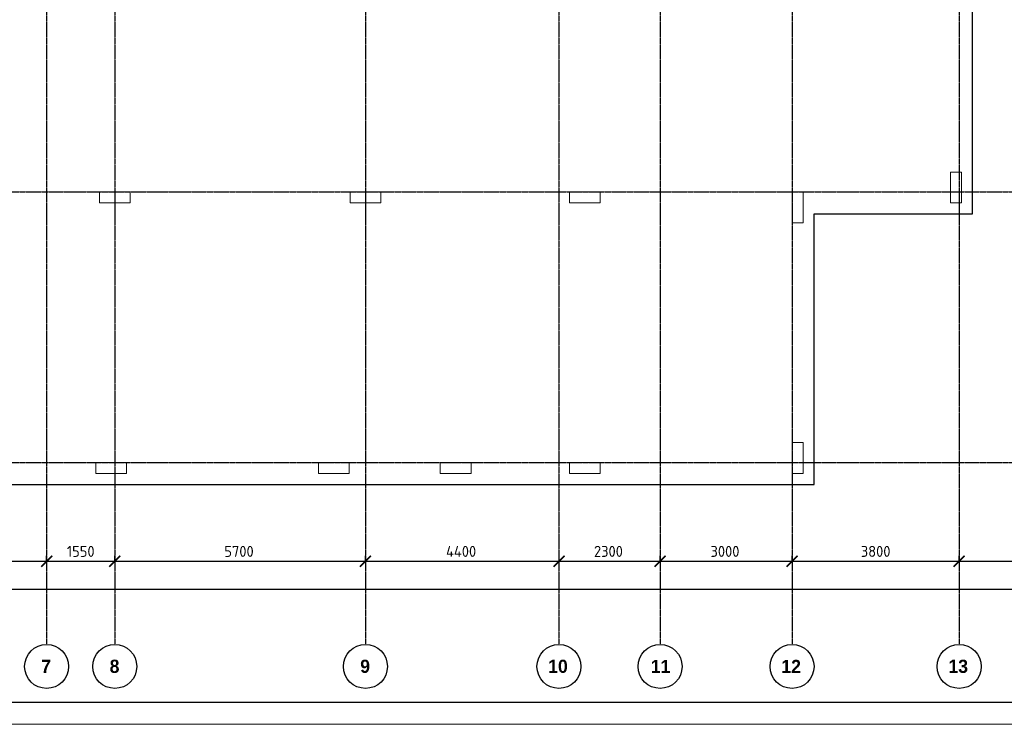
# Model space of a CAD drawing. Header units: millimetres. Extents: x -93479 to 1057970, y -66333 to 172656.
# Tile 413 of 473: x 915654 to 938043, y 18157 to 34177. Entities that reach past the tile are written whole.
import ezdxf

# ---------------------------------------------------------------- set-up
doc = ezdxf.new("R2010")
doc.units = ezdxf.units.MM
doc.linetypes.add('______5', pattern=[1100, 800, -100, 100, -100])
doc.linetypes.add('осевая', pattern=[50.8, 31.75, -6.35, 6.35, -6.35])
for name, color, linetype, lineweight in [('0 Фундамент', 5, 'Continuous', 30), ('1 Стены', 3, 'Continuous', 30), ('Оси', 40, '______5', 18), ('СПДС_РАЗМЕРЫ', 152, 'Continuous', 25), ('СТЕНЫ', 3, 'Continuous', 30), ('ТОНКИЕ', 7, 'Continuous', 9)]:
    doc.layers.add(name, color=color, linetype=linetype, lineweight=lineweight)
doc.layers.add('ТОЛСТЫЕ_ОСНОВНЫЕ', color=6, linetype='Continuous')
doc.styles.add('GOST-2.304_Type-B', font='GOST_Common.ttf')
doc.styles.add('MtXpl_Century Gothic', font='GOTHICB.TTF', dxfattribs={"height": 0.2})
doc.dimstyles.new('СПДС', dxfattribs={"dimscale": 100, "dimtxt": 2.5, "dimasz": 2.5, "dimexe": 1.25, "dimexo": 0, "dimtad": 1, "dimdec": 0, "dimtxsty": 'GOST-2.304_Type-B', "dimblk": 'ARCHTICK', "dimcen": 2.5, "dimdle": 2, "dimadec": 0, "dimazin": 2, "dimtfac": 0.75, "dimtdec": 0, "dimtmove": 1, "dimatfit": 3, "dimfxl": 1, "dimtolj": 1, "dimarcsym": 1})

# ---------------------------------------------------------------- blocks, each defined once
blk = doc.blocks.new('_ArchTick')
at = {"color": 0, "linetype": 'ByBlock', "const_width": 0.15}
blk.add_lwpolyline([(-0.5, -0.5), (0.5, 0.5)], dxfattribs=at)
blk = doc.blocks.new('*D2014')
at = {"layer": 'DEFPOINTS', "color": 0, "ltscale": 100, "transparency": 16777216}
for p in [(-5586, -35036), (51514, -35036), (51514, -35036)]:
    blk.add_point(p, dxfattribs=at)
at = {"layer": 'СПДС_РАЗМЕРЫ', "color": 0, "lineweight": -2, "transparency": 16777216}
for p, q in [((-5586, -35036), (-5586, -34911)), ((51514, -35036), (51514, -34911)), ((-5786, -35036), (51714, -35036))]:
    blk.add_line(p, q, dxfattribs=at)
at = {"layer": 'СПДС_РАЗМЕРЫ', "color": 0, "lineweight": -2, "ltscale": 100, "transparency": 16777216, "xscale": 250, "yscale": 250, "zscale": 250, "rotation": 180}
blk.add_blockref('_ArchTick', (-5586, -35036), dxfattribs=at)
at = {"layer": 'СПДС_РАЗМЕРЫ', "color": 0, "lineweight": -2, "ltscale": 100, "transparency": 16777216, "xscale": 250, "yscale": 250, "zscale": 250}
blk.add_blockref('_ArchTick', (51514, -35036), dxfattribs=at)
at = {"layer": 'СПДС_РАЗМЕРЫ', "color": 0, "ltscale": 100, "transparency": 16777216, "insert": (22931, -34811), "char_height": 250, "attachment_point": 5, "style": 'GOST-2.304_Type-B'}
blk.add_mtext('\\A1;57100', dxfattribs=at)
blk = doc.blocks.new('*D2030')
at = {"layer": 'DEFPOINTS', "color": 0, "ltscale": 100, "transparency": 16777216}
for p in [(21514, -34405), (24564, -34405), (24564, -34405)]:
    blk.add_point(p, dxfattribs=at)
at = {"layer": 'СПДС_РАЗМЕРЫ', "color": 0, "lineweight": -2, "transparency": 16777216}
for p, q in [((21314, -34405), (24764, -34405)), ((21514, -34405), (21514, -34280)), ((24564, -34405), (24564, -34280))]:
    blk.add_line(p, q, dxfattribs=at)
at = {"layer": 'СПДС_РАЗМЕРЫ', "color": 0, "lineweight": -2, "ltscale": 100, "transparency": 16777216, "xscale": 250, "yscale": 250, "zscale": 250, "rotation": 180}
blk.add_blockref('_ArchTick', (21514, -34405), dxfattribs=at)
at = {"layer": 'СПДС_РАЗМЕРЫ', "color": 0, "lineweight": -2, "ltscale": 100, "transparency": 16777216, "xscale": 250, "yscale": 250, "zscale": 250}
blk.add_blockref('_ArchTick', (24564, -34405), dxfattribs=at)
at = {"layer": 'СПДС_РАЗМЕРЫ', "color": 0, "ltscale": 100, "transparency": 16777216, "insert": (23013, -34180), "char_height": 250, "attachment_point": 5, "style": 'GOST-2.304_Type-B'}
blk.add_mtext('\\A1;3050', dxfattribs=at)
blk = doc.blocks.new('*D2031')
at = {"layer": 'DEFPOINTS', "color": 0, "ltscale": 100, "transparency": 16777216}
for p in [(24564, -34405), (26114, -34405), (26114, -34405)]:
    blk.add_point(p, dxfattribs=at)
at = {"layer": 'СПДС_РАЗМЕРЫ', "color": 0, "lineweight": -2, "transparency": 16777216}
for p, q in [((24364, -34405), (26314, -34405)), ((24564, -34405), (24564, -34280)), ((26114, -34405), (26114, -34280))]:
    blk.add_line(p, q, dxfattribs=at)
at = {"layer": 'СПДС_РАЗМЕРЫ', "color": 0, "lineweight": -2, "ltscale": 100, "transparency": 16777216, "xscale": 250, "yscale": 250, "zscale": 250, "rotation": 180}
blk.add_blockref('_ArchTick', (24564, -34405), dxfattribs=at)
at = {"layer": 'СПДС_РАЗМЕРЫ', "color": 0, "lineweight": -2, "ltscale": 100, "transparency": 16777216, "xscale": 250, "yscale": 250, "zscale": 250}
blk.add_blockref('_ArchTick', (26114, -34405), dxfattribs=at)
at = {"layer": 'СПДС_РАЗМЕРЫ', "color": 0, "ltscale": 100, "transparency": 16777216, "insert": (25339, -34180), "char_height": 250, "attachment_point": 5, "style": 'GOST-2.304_Type-B'}
blk.add_mtext('\\A1;1550', dxfattribs=at)
blk = doc.blocks.new('*D2032')
at = {"layer": 'DEFPOINTS', "color": 0, "ltscale": 100, "transparency": 16777216}
for p in [(26114, -34405), (31814, -34405), (31814, -34405)]:
    blk.add_point(p, dxfattribs=at)
at = {"layer": 'СПДС_РАЗМЕРЫ', "color": 0, "lineweight": -2, "transparency": 16777216}
for p, q in [((25914, -34405), (32014, -34405)), ((26114, -34405), (26114, -34280)), ((31814, -34405), (31814, -34280))]:
    blk.add_line(p, q, dxfattribs=at)
at = {"layer": 'СПДС_РАЗМЕРЫ', "color": 0, "lineweight": -2, "ltscale": 100, "transparency": 16777216, "xscale": 250, "yscale": 250, "zscale": 250, "rotation": 180}
blk.add_blockref('_ArchTick', (26114, -34405), dxfattribs=at)
at = {"layer": 'СПДС_РАЗМЕРЫ', "color": 0, "lineweight": -2, "ltscale": 100, "transparency": 16777216, "xscale": 250, "yscale": 250, "zscale": 250}
blk.add_blockref('_ArchTick', (31814, -34405), dxfattribs=at)
at = {"layer": 'СПДС_РАЗМЕРЫ', "color": 0, "ltscale": 100, "transparency": 16777216, "insert": (28938, -34180), "char_height": 250, "attachment_point": 5, "style": 'GOST-2.304_Type-B'}
blk.add_mtext('\\A1;5700', dxfattribs=at)
blk = doc.blocks.new('*D2033')
at = {"layer": 'DEFPOINTS', "color": 0, "ltscale": 100, "transparency": 16777216}
for p in [(31814, -34405), (36214, -34405), (36214, -34405)]:
    blk.add_point(p, dxfattribs=at)
at = {"layer": 'СПДС_РАЗМЕРЫ', "color": 0, "lineweight": -2, "transparency": 16777216}
for p, q in [((31614, -34405), (36414, -34405)), ((31814, -34405), (31814, -34280)), ((36214, -34405), (36214, -34280))]:
    blk.add_line(p, q, dxfattribs=at)
at = {"layer": 'СПДС_РАЗМЕРЫ', "color": 0, "lineweight": -2, "ltscale": 100, "transparency": 16777216, "xscale": 250, "yscale": 250, "zscale": 250, "rotation": 180}
blk.add_blockref('_ArchTick', (31814, -34405), dxfattribs=at)
at = {"layer": 'СПДС_РАЗМЕРЫ', "color": 0, "lineweight": -2, "ltscale": 100, "transparency": 16777216, "xscale": 250, "yscale": 250, "zscale": 250}
blk.add_blockref('_ArchTick', (36214, -34405), dxfattribs=at)
at = {"layer": 'СПДС_РАЗМЕРЫ', "color": 0, "ltscale": 100, "transparency": 16777216, "insert": (33988, -34180), "char_height": 250, "attachment_point": 5, "style": 'GOST-2.304_Type-B'}
blk.add_mtext('\\A1;4400', dxfattribs=at)
blk = doc.blocks.new('*D2034')
at = {"layer": 'DEFPOINTS', "color": 0, "ltscale": 100, "transparency": 16777216}
for p in [(36214, -34405), (38514, -34405), (38514, -34405)]:
    blk.add_point(p, dxfattribs=at)
at = {"layer": 'СПДС_РАЗМЕРЫ', "color": 0, "lineweight": -2, "transparency": 16777216}
for p, q in [((36014, -34405), (38714, -34405)), ((36214, -34405), (36214, -34280)), ((38514, -34405), (38514, -34280))]:
    blk.add_line(p, q, dxfattribs=at)
at = {"layer": 'СПДС_РАЗМЕРЫ', "color": 0, "lineweight": -2, "ltscale": 100, "transparency": 16777216, "xscale": 250, "yscale": 250, "zscale": 250, "rotation": 180}
blk.add_blockref('_ArchTick', (36214, -34405), dxfattribs=at)
at = {"layer": 'СПДС_РАЗМЕРЫ', "color": 0, "lineweight": -2, "ltscale": 100, "transparency": 16777216, "xscale": 250, "yscale": 250, "zscale": 250}
blk.add_blockref('_ArchTick', (38514, -34405), dxfattribs=at)
at = {"layer": 'СПДС_РАЗМЕРЫ', "color": 0, "ltscale": 100, "transparency": 16777216, "insert": (37338, -34180), "char_height": 250, "attachment_point": 5, "style": 'GOST-2.304_Type-B'}
blk.add_mtext('\\A1;2300', dxfattribs=at)
blk = doc.blocks.new('*D2035')
at = {"layer": 'DEFPOINTS', "color": 0, "ltscale": 100, "transparency": 16777216}
for p in [(38514, -34405), (41514, -34405), (41514, -34405)]:
    blk.add_point(p, dxfattribs=at)
at = {"layer": 'СПДС_РАЗМЕРЫ', "color": 0, "lineweight": -2, "transparency": 16777216}
for p, q in [((38314, -34405), (41714, -34405)), ((38514, -34405), (38514, -34280)), ((41514, -34405), (41514, -34280))]:
    blk.add_line(p, q, dxfattribs=at)
at = {"layer": 'СПДС_РАЗМЕРЫ', "color": 0, "lineweight": -2, "ltscale": 100, "transparency": 16777216, "xscale": 250, "yscale": 250, "zscale": 250, "rotation": 180}
blk.add_blockref('_ArchTick', (38514, -34405), dxfattribs=at)
at = {"layer": 'СПДС_РАЗМЕРЫ', "color": 0, "lineweight": -2, "ltscale": 100, "transparency": 16777216, "xscale": 250, "yscale": 250, "zscale": 250}
blk.add_blockref('_ArchTick', (41514, -34405), dxfattribs=at)
at = {"layer": 'СПДС_РАЗМЕРЫ', "color": 0, "ltscale": 100, "transparency": 16777216, "insert": (39988, -34180), "char_height": 250, "attachment_point": 5, "style": 'GOST-2.304_Type-B'}
blk.add_mtext('\\A1;3000', dxfattribs=at)
blk = doc.blocks.new('*D2036')
at = {"layer": 'DEFPOINTS', "color": 0, "ltscale": 100, "transparency": 16777216}
for p in [(41514, -34405), (45314, -34405), (45314, -34405)]:
    blk.add_point(p, dxfattribs=at)
at = {"layer": 'СПДС_РАЗМЕРЫ', "color": 0, "lineweight": -2, "transparency": 16777216}
for p, q in [((41314, -34405), (45514, -34405)), ((41514, -34405), (41514, -34280)), ((45314, -34405), (45314, -34280))]:
    blk.add_line(p, q, dxfattribs=at)
at = {"layer": 'СПДС_РАЗМЕРЫ', "color": 0, "lineweight": -2, "ltscale": 100, "transparency": 16777216, "xscale": 250, "yscale": 250, "zscale": 250, "rotation": 180}
blk.add_blockref('_ArchTick', (41514, -34405), dxfattribs=at)
at = {"layer": 'СПДС_РАЗМЕРЫ', "color": 0, "lineweight": -2, "ltscale": 100, "transparency": 16777216, "xscale": 250, "yscale": 250, "zscale": 250}
blk.add_blockref('_ArchTick', (45314, -34405), dxfattribs=at)
at = {"layer": 'СПДС_РАЗМЕРЫ', "color": 0, "ltscale": 100, "transparency": 16777216, "insert": (43414, -34180), "char_height": 250, "attachment_point": 5, "style": 'GOST-2.304_Type-B'}
blk.add_mtext('\\A1;3800', dxfattribs=at)
blk = doc.blocks.new('*D2037')
at = {"layer": 'DEFPOINTS', "color": 0, "ltscale": 100, "transparency": 16777216}
for p in [(45314, -34405), (51514, -34405), (51514, -34405)]:
    blk.add_point(p, dxfattribs=at)
at = {"layer": 'СПДС_РАЗМЕРЫ', "color": 0, "lineweight": -2, "transparency": 16777216}
for p, q in [((45114, -34405), (51714, -34405)), ((45314, -34405), (45314, -34280)), ((51514, -34405), (51514, -34280))]:
    blk.add_line(p, q, dxfattribs=at)
at = {"layer": 'СПДС_РАЗМЕРЫ', "color": 0, "lineweight": -2, "ltscale": 100, "transparency": 16777216, "xscale": 250, "yscale": 250, "zscale": 250, "rotation": 180}
blk.add_blockref('_ArchTick', (45314, -34405), dxfattribs=at)
at = {"layer": 'СПДС_РАЗМЕРЫ', "color": 0, "lineweight": -2, "ltscale": 100, "transparency": 16777216, "xscale": 250, "yscale": 250, "zscale": 250}
blk.add_blockref('_ArchTick', (51514, -34405), dxfattribs=at)
at = {"layer": 'СПДС_РАЗМЕРЫ', "color": 0, "ltscale": 100, "transparency": 16777216, "insert": (48388, -34180), "char_height": 250, "attachment_point": 5, "style": 'GOST-2.304_Type-B'}
blk.add_mtext('\\A1;6200', dxfattribs=at)
blk = doc.blocks.new('*U1954')
at = {"layer": 'ТОЛСТЫЕ_ОСНОВНЫЕ', "color": 7}
blk.add_lwpolyline([(20, 5), (886, 5), (886, 415), (20, 415)], close=True, dxfattribs=at)
at = {"layer": 'ТОНКИЕ', "color": 7}
blk.add_lwpolyline([(0, 0), (891, 0), (891, 420), (0, 420)], close=True, dxfattribs=at)
blk = doc.blocks.new('оси')
at = {"color": 7, "linetype": 'ByBlock', "lineweight": -2}
for centre in [(24563, -36796), (26113, -36796), (31813, -36796), (36213, -36796), (38513, -36796), (41513, -36796), (45313, -36796)]:
    blk.add_circle(centre, 500, dxfattribs=at)
at = {"layer": 'Оси', "color": 7, "linetype": 'осевая', "lineweight": 25, "transparency": 33554687}
for p, q in [((24563.5, 151.4), (24563.5, -36280.2)), ((26113.5, 151.4), (26113.5, -36280.2)), ((31813.5, 151.4), (31813.5, -36280.2)), ((36213.5, 151.4), (36213.5, -36280.2)), ((38513.5, 151.4), (38513.5, -36280.2)), ((41513.5, 151.4), (41513.5, -36280.2)), ((45313.5, 151.4), (45313.5, -36280.2)), ((-11815.1, -26006.9), (53620.6, -26006.9)), ((-11815.1, -32156.9), (53620.6, -32156.9))]:
    blk.add_line(p, q, dxfattribs=at)
at = {"layer": 'Оси', "color": 7, "lineweight": 25, "transparency": 33554687, "style": 'MtXpl_Century Gothic'}
for s, p in [('7', (24439.5, -36942.3)), ('8', (25996, -36942.3)), ('9', (31693.9, -36942.3)), ('10', (35967.2, -36942.3)), ('11', (38301.3, -36946)), ('12', (41269.9, -36946)), ('13', (45068.5, -36942.3))]:
    blk.add_text(s, height=300, dxfattribs=at).set_placement(p)
at = {"layer": 'СПДС_РАЗМЕРЫ', "color": 7}
for base, p1, p2, picture, middle in [((24563.5, -34405), (21513.5, -34405), (24563.5, -34405), '*D2030', (23013.4, -34405)), ((26113.5, -34405), (24563.5, -34405), (26113.5, -34405), '*D2031', (25338.5, -34405)), ((31813.5, -34405), (26113.5, -34405), (31813.5, -34405), '*D2032', (28938.4, -34405)), ((36213.5, -34405), (31813.5, -34405), (36213.5, -34405), '*D2033', (33988.4, -34405)), ((38513.5, -34405), (36213.5, -34405), (38513.5, -34405), '*D2034', (37338.4, -34405)), ((41513.5, -34405), (38513.5, -34405), (41513.5, -34405), '*D2035', (39988.4, -34405)), ((45313.5, -34405), (41513.5, -34405), (45313.5, -34405), '*D2036', (43413.5, -34405)), ((51513.5, -34405), (45313.5, -34405), (51513.5, -34405), '*D2037', (48388.4, -34405)), ((51513.5, -35036.2), (-5586.3, -35036.2), (51513.5, -35036.2), '*D2014', (22931, -35036.2))]:
    dim = blk.add_linear_dim(base=base, p1=p1, p2=p2, dimstyle='СПДС', override={"dimgap": 1}, dxfattribs=at)
    dim.commit()
    dim.dimension.update_dxf_attribs({"geometry": picture, "text_midpoint": middle, "dimtype": 160})

msp = doc.modelspace()

# ---------------------------------------------------------------- linework, layer by layer
at = {"layer": '0 Фундамент', "color": 7}
msp.add_lwpolyline([(900016.8, 35711.4), (900016.8, 34261.4), (904216.8, 34261.4), (904216.8, 30761.4), (908116.8, 30761.4), (908116.8, 23611.4), (933716.8, 23611.4), (933716.8, 29761.4), (937316.8, 29761.4), (937316.8, 35711.4), (900016.8, 35711.4)], dxfattribs=at)
at = {"layer": '1 Стены', "color": 7, "lineweight": 0}
for p, q in [((917466.7, 30261.4, -360), (918166.7, 30261.4, -360)), ((917466.7, 30011.4, -360), (917466.7, 30261.4, -360)), ((918166.7, 30261.4, -360), (918166.7, 30011.4, -360)), ((923166.7, 30261.4, -360), (923866.7, 30261.4, -360)), ((923166.7, 30011.4, -360), (923166.7, 30261.4, -360)), ((923866.7, 30261.4, -360), (923866.7, 30011.4, -360)), ((928156.7, 30261.4, -360), (928856.7, 30261.4, -360)), ((928156.7, 30011.4, -360), (928156.7, 30261.4, -360)), ((928856.7, 30261.4, -360), (928856.7, 30011.4, -360)), ((918166.7, 30011.4, -360), (917466.7, 30011.4, -360)), ((923866.7, 30011.4, -360), (923166.7, 30011.4, -360)), ((928856.7, 30011.4, -360), (928156.7, 30011.4, -360))]:
    msp.add_line(p, q, dxfattribs=at)
at = {"layer": 'СТЕНЫ', "color": 7, "lineweight": 0}
for points in [[(937066.6, 30011.4), (936816.6, 30011.4), (936816.6, 30711.4), (937066.6, 30711.4)], [(933466.6, 30261.4), (933216.6, 30261.4), (933216.6, 29561.4), (933466.6, 29561.4)], [(933216.6, 23861.4), (933466.6, 23861.4), (933466.6, 24561.4), (933216.6, 24561.4)], [(917386.2, 24111.4), (918086.2, 24111.4), (918086.2, 23861.4), (917386.2, 23861.4)], [(922446.2, 24111.4), (923146.2, 24111.4), (923146.2, 23861.4), (922446.2, 23861.4)], [(925216.6, 24111.4), (925916.6, 24111.4), (925916.6, 23861.4), (925216.6, 23861.4)], [(928156.6, 24111.4), (928856.6, 24111.4), (928856.6, 23861.4), (928156.6, 23861.4)]]:
    msp.add_lwpolyline(points, close=True, dxfattribs=at)

# ---------------------------------------------------------------- block references
at = {"xscale": 100, "yscale": 100, "zscale": 100}
msp.add_blockref('*U1954', (876539.8, 18156.9), dxfattribs=at)
at = {"color": 7}
msp.add_blockref('оси', (891703.1, 56268.3), dxfattribs=at)

doc.saveas('drawing.dxf')
